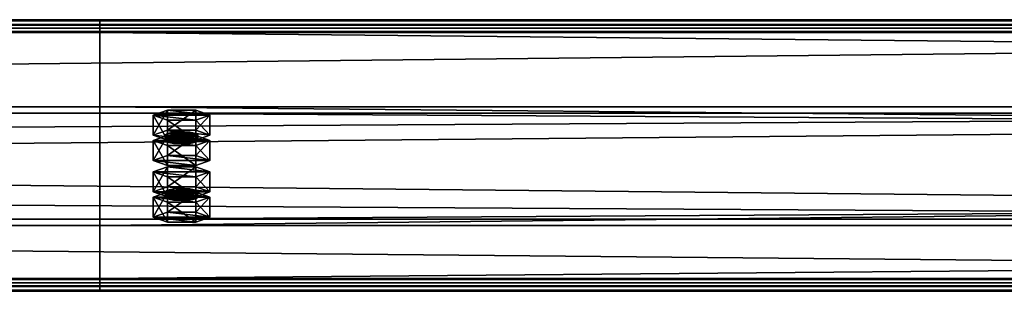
# Model space of a CAD drawing. Header units: millimetres. Extents: x -333 to 67333, y -930 to 39730.
# Tile 437 of 656: x 16071 to 16432, y 12368 to 12468. Entities that reach past the tile are written whole.
import ezdxf

# ---------------------------------------------------------------- set-up
doc = ezdxf.new("R2010")
doc.units = ezdxf.units.MM
doc.layers.add('13', color=7, linetype='Continuous')
doc.layers.add('95', color=7, linetype='Continuous')

msp = doc.modelspace()

# ---------------------------------------------------------------- meshes
at = {"layer": '13', "color": 30}
mesh = msp.add_polyface(dxfattribs=at)
corners = [(17300.01, 12464.78, 6081.7), (17300.01, 12392.39, 6066.31), (10500.01, 12392.39, 6066.31), (10500.01, 12464.78, 6081.7), (17300.01, 12433.56, 5872.64), (10500.01, 12433.56, 5872.64), (17300.01, 12372.91, 5859.75), (10500.01, 12372.91, 5859.75), (17300.01, 12370.21, 5872.47), (10500.01, 12370.21, 5872.47), (17300.01, 12368.26, 5872.05), (10500.01, 12368.26, 5872.05), (17300.01, 12371.37, 5857.38), (10500.01, 12371.37, 5857.38), (17300.01, 12435.93, 5871.1), (10500.01, 12435.93, 5871.1), (17300.01, 12394.77, 6064.77), (10500.01, 12394.77, 6064.77), (17300.01, 12463.24, 6079.33), (10500.01, 12463.24, 6079.33), (17300.01, 12465.94, 6066.61), (10500.01, 12465.94, 6066.61), (17300.01, 12467.9, 6067.03), (10500.01, 12467.9, 6067.03)]
mesh.append_faces([[corners[k] for k in face] for face in [(0, 2, 3, 3), (1, 5, 2, 2), (4, 7, 5, 5), (6, 9, 7, 7), (8, 11, 9, 9), (10, 13, 11, 11), (12, 15, 13, 13), (14, 17, 15, 15), (16, 19, 17, 17), (18, 21, 19, 19), (20, 23, 21, 21), (22, 3, 23, 23), (8, 12, 10, 10), (20, 0, 22, 22), (11, 7, 9, 9), (23, 19, 21, 21)]], dxfattribs={"vtx0": -1, "color": 30})
mesh.append_faces([[corners[k] for k in face] for face in [(12, 6, 14, 14), (14, 1, 16, 16), (16, 0, 18, 18), (18, 0, 20, 20), (3, 19, 23, 23), (19, 2, 17, 17), (17, 2, 15, 15), (15, 5, 13, 13)]], dxfattribs={"vtx0": -1, "vtx1": -1, "color": 30})
mesh.append_faces([[corners[k] for k in face] for face in [(12, 8, 6, 6), (14, 6, 4, 4), (14, 4, 1, 1), (16, 1, 0, 0), (7, 11, 13, 13), (19, 3, 2, 2), (15, 2, 5, 5), (13, 5, 7, 7)]], dxfattribs={"vtx0": -1, "vtx2": -1, "vtx3": -1, "color": 30})
mesh.append_faces([[corners[k] for k in face] for face in [(0, 1, 2, 2), (1, 4, 5, 5), (4, 6, 7, 7), (6, 8, 9, 9), (8, 10, 11, 11), (10, 12, 13, 13), (12, 14, 15, 15), (14, 16, 17, 17), (16, 18, 19, 19), (18, 20, 21, 21), (20, 22, 23, 23), (22, 0, 3, 3)]], dxfattribs={"vtx2": -1, "vtx3": -1, "color": 30})
mesh = msp.add_polyface(dxfattribs=at)
corners = [(22900.01, 12464.78, 6081.7), (22900.01, 12392.39, 6066.31), (16100.01, 12392.39, 6066.31), (16100.01, 12464.78, 6081.7), (22900.01, 12433.56, 5872.64), (16100.01, 12433.56, 5872.64), (22900.01, 12372.91, 5859.75), (16100.01, 12372.91, 5859.75), (22900.01, 12370.21, 5872.47), (16100.01, 12370.21, 5872.47), (22900.01, 12368.26, 5872.05), (16100.01, 12368.26, 5872.05), (22900.01, 12371.37, 5857.38), (16100.01, 12371.37, 5857.38), (22900.01, 12435.93, 5871.1), (16100.01, 12435.93, 5871.1), (22900.01, 12394.77, 6064.77), (16100.01, 12394.77, 6064.77), (22900.01, 12463.24, 6079.33), (16100.01, 12463.24, 6079.33), (22900.01, 12465.94, 6066.61), (16100.01, 12465.94, 6066.61), (22900.01, 12467.9, 6067.03), (16100.01, 12467.9, 6067.03)]
mesh.append_faces([[corners[k] for k in face] for face in [(0, 2, 3, 3), (1, 5, 2, 2), (4, 7, 5, 5), (6, 9, 7, 7), (8, 11, 9, 9), (10, 13, 11, 11), (12, 15, 13, 13), (14, 17, 15, 15), (16, 19, 17, 17), (18, 21, 19, 19), (20, 23, 21, 21), (22, 3, 23, 23), (8, 12, 10, 10), (20, 0, 22, 22), (11, 7, 9, 9), (23, 19, 21, 21)]], dxfattribs={"vtx0": -1, "color": 30})
mesh.append_faces([[corners[k] for k in face] for face in [(12, 6, 14, 14), (14, 1, 16, 16), (16, 0, 18, 18), (18, 0, 20, 20), (3, 19, 23, 23), (19, 2, 17, 17), (17, 2, 15, 15), (15, 5, 13, 13)]], dxfattribs={"vtx0": -1, "vtx1": -1, "color": 30})
mesh.append_faces([[corners[k] for k in face] for face in [(12, 8, 6, 6), (14, 6, 4, 4), (14, 4, 1, 1), (16, 1, 0, 0), (7, 11, 13, 13), (19, 3, 2, 2), (15, 2, 5, 5), (13, 5, 7, 7)]], dxfattribs={"vtx0": -1, "vtx2": -1, "vtx3": -1, "color": 30})
mesh.append_faces([[corners[k] for k in face] for face in [(0, 1, 2, 2), (1, 4, 5, 5), (4, 6, 7, 7), (6, 8, 9, 9), (8, 10, 11, 11), (10, 12, 13, 13), (12, 14, 15, 15), (14, 16, 17, 17), (16, 18, 19, 19), (18, 20, 21, 21), (20, 22, 23, 23), (22, 0, 3, 3)]], dxfattribs={"vtx2": -1, "vtx3": -1, "color": 30})
at = {"layer": '95', "color": 20}
mesh = msp.add_polyface(dxfattribs=at)
corners = [(16124.01, 12402.79, 6017.41), (16124.81, 12403.41, 6014.47), (16124.81, 12405.37, 6014.89), (16124.01, 12404.75, 6017.82), (16127.01, 12403.87, 6012.32), (16127.01, 12405.83, 6012.74), (16130.01, 12404.04, 6011.54), (16130.01, 12405.99, 6011.95), (16133.01, 12403.87, 6012.32), (16133.01, 12405.83, 6012.74), (16135.21, 12403.41, 6014.47), (16135.21, 12405.37, 6014.89), (16136.01, 12402.79, 6017.41), (16136.01, 12404.75, 6017.82), (16135.21, 12402.17, 6020.34), (16135.21, 12404.12, 6020.76), (16133.01, 12401.71, 6022.49), (16133.01, 12403.67, 6022.91), (16130.01, 12401.54, 6023.28), (16130.01, 12403.5, 6023.69), (16127.01, 12401.71, 6022.49), (16127.01, 12403.67, 6022.91), (16124.81, 12402.17, 6020.34), (16124.81, 12404.12, 6020.76), (16119.62, 12404.75, 6017.82), (16124.81, 12406.62, 6009.02), (16124.81, 12413.95, 6010.58), (16119.62, 12412.08, 6019.38), (16135.21, 12406.62, 6009.02), (16135.21, 12413.95, 6010.58), (16140.4, 12404.75, 6017.82), (16140.4, 12412.08, 6019.38), (16135.21, 12402.87, 6026.63), (16135.21, 12410.21, 6028.19), (16124.81, 12402.87, 6026.63), (16124.81, 12410.21, 6028.19), (16119.62, 12395.45, 6015.85), (16124.81, 12397.32, 6007.04), (16124.81, 12404.66, 6008.6), (16119.62, 12402.79, 6017.41), (16135.21, 12397.32, 6007.04), (16135.21, 12404.66, 6008.6), (16140.4, 12395.45, 6015.85), (16140.4, 12402.79, 6017.41), (16135.21, 12393.58, 6024.65), (16135.21, 12400.92, 6026.21), (16124.81, 12393.58, 6024.65), (16124.81, 12400.92, 6026.21), (16124.01, 12423.58, 5919.59), (16124.81, 12424.2, 5916.66), (16124.81, 12426.16, 5917.07), (16124.01, 12425.54, 5920.01), (16127.01, 12424.66, 5914.51), (16127.01, 12426.62, 5914.93), (16130.01, 12424.83, 5913.72), (16130.01, 12426.78, 5914.14), (16133.01, 12424.66, 5914.51), (16133.01, 12426.62, 5914.93), (16135.21, 12424.2, 5916.66), (16135.21, 12426.16, 5917.07), (16136.01, 12423.58, 5919.59), (16136.01, 12425.54, 5920.01), (16135.21, 12422.96, 5922.53), (16135.21, 12424.91, 5922.94), (16133.01, 12422.5, 5924.68), (16133.01, 12424.46, 5925.09), (16130.01, 12422.33, 5925.46), (16130.01, 12424.29, 5925.88), (16127.01, 12422.5, 5924.68), (16127.01, 12424.46, 5925.09), (16124.81, 12422.96, 5922.53), (16124.81, 12424.91, 5922.94), (16119.62, 12425.54, 5920.01), (16124.81, 12427.41, 5911.2), (16124.81, 12434.74, 5912.76), (16119.62, 12432.87, 5921.57), (16135.21, 12427.41, 5911.2), (16135.21, 12434.74, 5912.76), (16140.4, 12425.54, 5920.01), (16140.4, 12432.87, 5921.57), (16135.21, 12423.67, 5928.81), (16135.21, 12431, 5930.37), (16124.81, 12423.67, 5928.81), (16124.81, 12431, 5930.37), (16119.62, 12416.24, 5918.03), (16124.81, 12418.12, 5909.23), (16124.81, 12425.45, 5910.79), (16119.62, 12423.58, 5919.59), (16135.21, 12418.12, 5909.23), (16135.21, 12425.45, 5910.79), (16140.4, 12416.24, 5918.03), (16140.4, 12423.58, 5919.59), (16135.21, 12414.37, 5926.84), (16135.21, 12421.71, 5928.4), (16124.81, 12414.37, 5926.84), (16124.81, 12421.71, 5928.4)]
mesh.append_faces([[corners[k] for k in face] for face in [(0, 2, 3, 3), (1, 5, 2, 2), (4, 7, 5, 5), (6, 9, 7, 7), (8, 11, 9, 9), (10, 13, 11, 11), (12, 15, 13, 13), (14, 17, 15, 15), (16, 19, 17, 17), (18, 21, 19, 19), (20, 23, 21, 21), (22, 3, 23, 23), (4, 8, 6, 6), (18, 22, 20, 20), (23, 19, 21, 21), (9, 5, 7, 7), (24, 26, 27, 27), (25, 29, 26, 26), (28, 31, 29, 29), (30, 33, 31, 31), (32, 35, 33, 33), (34, 27, 35, 35), (25, 30, 28, 28), (32, 24, 34, 34), (27, 33, 35, 35), (31, 26, 29, 29), (36, 38, 39, 39), (37, 41, 38, 38), (40, 43, 41, 41), (42, 45, 43, 43), (44, 47, 45, 45), (46, 39, 47, 47), (37, 42, 40, 40), (44, 36, 46, 46), (39, 45, 47, 47), (43, 38, 41, 41), (48, 50, 51, 51), (49, 53, 50, 50), (52, 55, 53, 53), (54, 57, 55, 55), (56, 59, 57, 57), (58, 61, 59, 59), (60, 63, 61, 61), (62, 65, 63, 63), (64, 67, 65, 65), (66, 69, 67, 67), (68, 71, 69, 69), (70, 51, 71, 71), (54, 58, 56, 56), (66, 70, 68, 68), (71, 67, 69, 69), (59, 55, 57, 57), (72, 74, 75, 75), (73, 77, 74, 74), (76, 79, 77, 77), (78, 81, 79, 79), (80, 83, 81, 81), (82, 75, 83, 83), (73, 78, 76, 76), (80, 72, 82, 82), (75, 81, 83, 83), (79, 74, 77, 77), (84, 86, 87, 87), (85, 89, 86, 86), (88, 91, 89, 89), (90, 93, 91, 91), (92, 95, 93, 93), (94, 87, 95, 95), (85, 90, 88, 88), (92, 84, 94, 94), (87, 93, 95, 95), (91, 86, 89, 89)]], dxfattribs={"vtx0": -1, "color": 20})
mesh.append_faces([[corners[k] for k in face] for face in [(8, 4, 10, 10), (10, 4, 12, 12), (12, 0, 14, 14), (14, 0, 16, 16), (16, 22, 18, 18), (19, 23, 17, 17), (17, 3, 15, 15), (15, 2, 13, 13), (13, 5, 11, 11), (11, 5, 9, 9), (30, 24, 32, 32), (33, 27, 31, 31), (42, 36, 44, 44), (45, 39, 43, 43), (58, 52, 60, 60), (60, 48, 62, 62), (62, 48, 64, 64), (64, 70, 66, 66), (67, 71, 65, 65), (65, 51, 63, 63), (63, 50, 61, 61), (61, 53, 59, 59), (78, 73, 80, 80), (81, 75, 79, 79), (90, 84, 92, 92), (93, 87, 91, 91)]], dxfattribs={"vtx0": -1, "vtx1": -1, "color": 20})
mesh.append_faces([[corners[k] for k in face] for face in [(12, 4, 1, 1), (12, 1, 0, 0), (16, 0, 22, 22), (17, 23, 3, 3), (15, 3, 2, 2), (13, 2, 5, 5), (30, 25, 24, 24), (31, 27, 26, 26), (42, 37, 36, 36), (43, 39, 38, 38), (58, 54, 52, 52), (60, 52, 49, 49), (60, 49, 48, 48), (64, 48, 70, 70), (65, 71, 51, 51), (63, 51, 50, 50), (61, 50, 53, 53), (59, 53, 55, 55), (80, 73, 72, 72), (79, 75, 74, 74), (90, 85, 84, 84), (91, 87, 86, 86)]], dxfattribs={"vtx0": -1, "vtx2": -1, "vtx3": -1, "color": 20})
mesh.append_faces([[corners[k] for k in face] for face in [(0, 1, 2, 2), (1, 4, 5, 5), (4, 6, 7, 7), (6, 8, 9, 9), (8, 10, 11, 11), (10, 12, 13, 13), (12, 14, 15, 15), (14, 16, 17, 17), (16, 18, 19, 19), (18, 20, 21, 21), (20, 22, 23, 23), (22, 0, 3, 3), (24, 25, 26, 26), (25, 28, 29, 29), (28, 30, 31, 31), (30, 32, 33, 33), (32, 34, 35, 35), (34, 24, 27, 27), (36, 37, 38, 38), (37, 40, 41, 41), (40, 42, 43, 43), (42, 44, 45, 45), (44, 46, 47, 47), (46, 36, 39, 39), (48, 49, 50, 50), (49, 52, 53, 53), (52, 54, 55, 55), (54, 56, 57, 57), (56, 58, 59, 59), (58, 60, 61, 61), (60, 62, 63, 63), (62, 64, 65, 65), (64, 66, 67, 67), (66, 68, 69, 69), (68, 70, 71, 71), (70, 48, 51, 51), (72, 73, 74, 74), (73, 76, 77, 77), (76, 78, 79, 79), (78, 80, 81, 81), (80, 82, 83, 83), (82, 72, 75, 75), (84, 85, 86, 86), (85, 88, 89, 89), (88, 90, 91, 91), (90, 92, 93, 93), (92, 94, 95, 95), (94, 84, 87, 87)]], dxfattribs={"vtx2": -1, "vtx3": -1, "color": 20})

doc.saveas('drawing.dxf')
